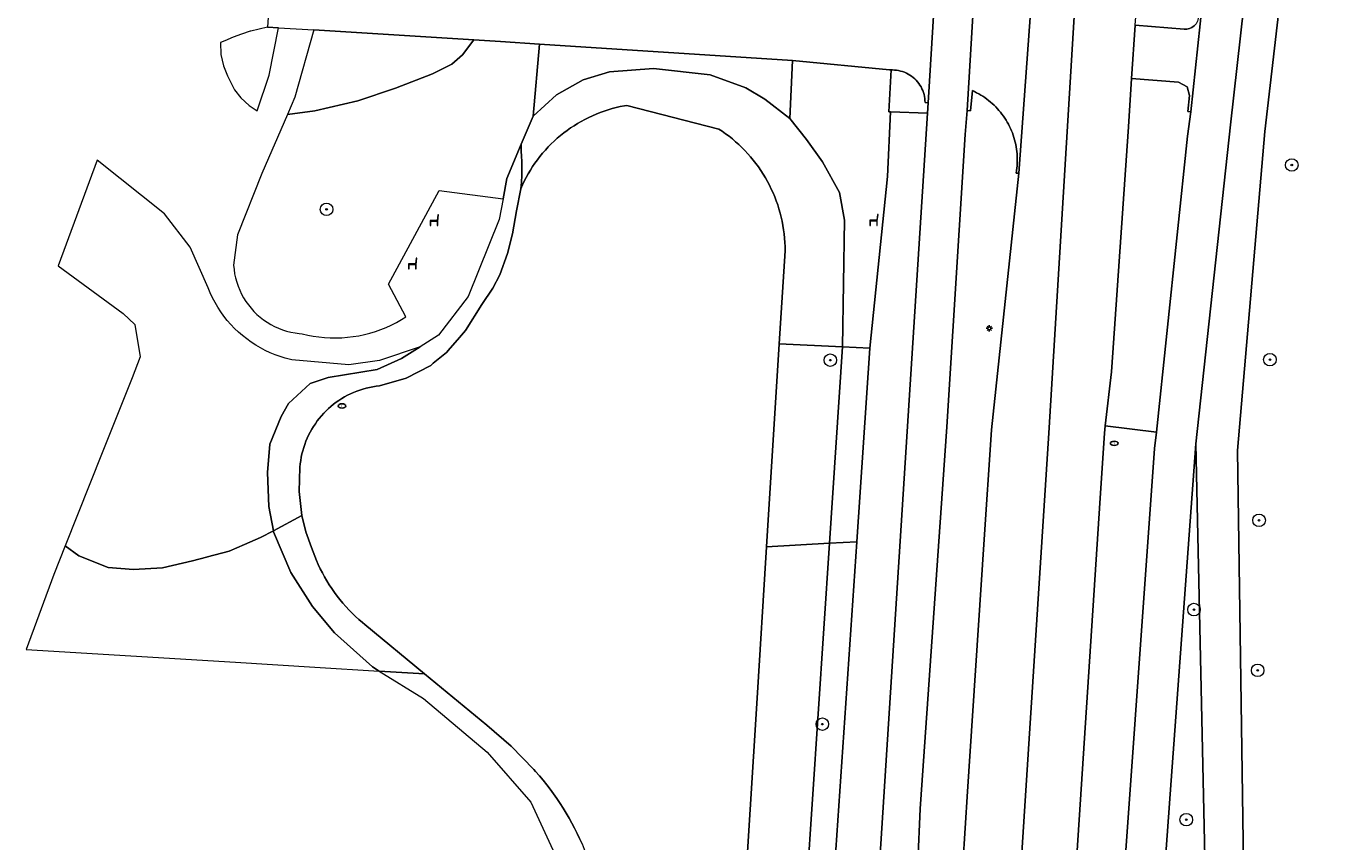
# Model space of a CAD drawing. Header units: metres. Extents: x 152610 to 160096, y 456114 to 462495.
# Tile 548 of 656: x 158019 to 158102, y 460852 to 460904. Entities that reach past the tile are written whole.
import ezdxf
from ezdxf.enums import TextEntityAlignment as Align

# ---------------------------------------------------------------- set-up
doc = ezdxf.new("R2010")
doc.units = ezdxf.units.M
doc.header["$LTSCALE"] = 0.5
doc.layers.get('0').update_dxf_attribs({"linetype": 'CONTINUOUS'})
for name, color, linetype, lineweight in [('B-PV-GK-BESCHOEIING-G', 251, 'GK-BESCHOEIING-SO', 18), ('B-PV-GR-BEPLANTING_CULTUUR_BOSPLANTSOEN-GV', 251, 'CONTINUOUS', 18), ('B-PV-GR-BOOM-S', 251, 'CONTINUOUS', 25), ('B-PV-GR-HAAG-GV', 251, 'CONTINUOUS', 13), ('B-PV-GW-TALUD_KRUIN-G', 251, 'CONTINUOUS', 18), ('B-PV-IE-MEUBILAIR-S', 251, 'CONTINUOUS', 25), ('B-PV-IE-MEUBILAIR_WEGMEUBILAIR-S', 251, 'CONTINUOUS', 25), ('B-PV-OG-TERREIN_BEGROEID-GV', 251, 'CONTINUOUS', 18), ('B-PV-OG-WATER_SLOOT-GV', 251, 'CONTINUOUS', 18), ('B-PV-VH-GESLOTENVERHARDING_ASFALT-GV', 251, 'CONTINUOUS', 18), ('B-PV-VH-HALFVERHARDING_GRIND-GV', 251, 'CONTINUOUS', 18), ('B-PV-VH-ONVERHARD_ZAND-GV', 251, 'CONTINUOUS', 18), ('B-PV-VH-OPENVERHARDING_BETONSTRAATSTEEN-GV', 251, 'CONTINUOUS', 18), ('B-PV-VH-OPENVERHARDING_TEGEL-GV', 251, 'CONTINUOUS', 18)]:
    doc.layers.add(name, color=color, linetype=linetype, lineweight=lineweight)
doc.styles.add('NLCS-ISO', font='NLCS-ISO.ttf')
doc.linetypes.add('GK-BESCHOEIING-SO', pattern='A,18,-3,[1,NLCS.SHX,S=0.6,R=0,X=0,Y=0],-3', length=24)

# ---------------------------------------------------------------- blocks, each defined once
blk = doc.blocks.new('SIE-MEUBILAIR_PAAL_LICHTMAST-SO')
for points in [[(-0.62, 0), (-1, 0)], [(-0.71, 0.71), (-0.44, 0.44)], [(0, 1), (0, 0.62)], [(0.44, 0.44), (0.71, 0.71)], [(1, 0), (0.62, 0)], [(-0.71, -0.71), (-0.44, -0.44)], [(0, -0.62), (0, -1)], [(0.44, -0.44), (0.71, -0.71)]]:
    blk.add_lwpolyline(points)
blk.add_circle((0, 0), 0.5)
blk = doc.blocks.new('SIE-MEUBILAIR_PUT_RIOOLPUT-SO')
blk.add_ellipse((0, 0), major_axis=(1.25, 0), ratio=0.54)
at = {"style": 'NLCS-ISO'}
blk.add_text('ri', height=0.75, dxfattribs=at).set_placement((-0.04, 0.07), align=Align.MIDDLE_CENTER)
blk = doc.blocks.new('SIE-WEG_ZITBANK-SO')
at = {"color": 0, "linetype": 'ByBlock', "lineweight": 18}
blk.add_lwpolyline([(-0.91, -1.63), (-0.91, -0.2), (1.09, -0.2), (1.09, -1.63), (1.29, -1.63), (1.29, -0.21), (1.54, 1.78), (1.33, 1.78), (1.11, 0), (-1.11, 0), (-1.11, -1.63)], close=True, dxfattribs=at)
blk = doc.blocks.new('SGR-BOOM_GBKN-SO')
at = {"linetype": 'ByBlock', "lineweight": 18}
h = blk.add_hatch(color=0, dxfattribs=at)
h.dxf.hatch_style = 1
edge = h.paths.add_edge_path()
edge.add_arc((0, 0), 0.25, 0, 360)
at = {"color": 0, "linetype": 'ByBlock', "lineweight": 18}
for radius in [2, 0.25]:
    blk.add_circle((0, 0), radius, dxfattribs=at)
at = {"color": 0, "linetype": 'ByBlock', "lineweight": 18, "style": 'NLCS-ISO'}
blk.add_attdef('SOORT', (2.5, 0), '', height=1.5, dxfattribs=at)

msp = doc.modelspace()

# ---------------------------------------------------------------- linework, layer by layer
at = {"layer": 'B-PV-GK-BESCHOEIING-G', "flags": 128}
msp.add_lwpolyline([(158057.964, 460815.749), (158058.054, 460815.732), (158058.234, 460815.707), (158058.273, 460815.703), (158058.454, 460815.688), (158058.636, 460815.681), (158058.817, 460815.681), (158058.999, 460815.69), (158059.18, 460815.707), (158059.36, 460815.731), (158059.539, 460815.764), (158059.716, 460815.804), (158059.891, 460815.853), (158060.065, 460815.909), (158060.235, 460815.972), (158060.402, 460816.043), (158060.566, 460816.121), (158060.727, 460816.206), (158060.883, 460816.298), (158061.036, 460816.397), (158061.184, 460816.503), (158061.327, 460816.615), (158061.465, 460816.733), (158061.598, 460816.858), (158061.725, 460816.988), (158061.846, 460817.123), (158061.961, 460817.264), (158062.07, 460817.409), (158062.173, 460817.559), (158062.268, 460817.714), (158062.357, 460817.872), (158062.439, 460818.035), (158062.513, 460818.201), (158062.58, 460818.37), (158062.64, 460818.541), (158062.692, 460818.715), (158062.736, 460818.892), (158062.773, 460819.07), (158062.802, 460819.249), (158062.823, 460819.43), (158062.835, 460819.611), (158062.84, 460819.793), (158062.84, 460819.83), (158065.426, 460861.067), (158066.052, 460871.065), (158066.864, 460884.003), (158067.235, 460889.926), (158067.231, 460890.198), (158067.22, 460890.469), (158067.2, 460890.74), (158067.173, 460891.011), (158067.137, 460891.28), (158067.094, 460891.548), (158067.043, 460891.815), (158066.984, 460892.08), (158066.917, 460892.344), (158066.842, 460892.605), (158066.76, 460892.864), (158066.67, 460893.12), (158066.573, 460893.374), (158066.468, 460893.625), (158066.356, 460893.872), (158066.236, 460894.116), (158066.11, 460894.357), (158065.976, 460894.594), (158065.836, 460894.826), (158065.689, 460895.055), (158065.535, 460895.279), (158065.374, 460895.498), (158065.207, 460895.712), (158065.034, 460895.922), (158064.855, 460896.126), (158064.67, 460896.325), (158064.479, 460896.519), (158064.283, 460896.707), (158064.081, 460896.888), (158063.874, 460897.064), (158063.662, 460897.234), (158063.445, 460897.397), (158063.223, 460897.554), (158063.008, 460897.697), (158057.15, 460899.207), (158056.997, 460899.18), (158056.735, 460899.128), (158056.475, 460899.068), (158056.216, 460899.001), (158055.96, 460898.925), (158055.706, 460898.842), (158055.455, 460898.752), (158055.206, 460898.654), (158054.96, 460898.548), (158054.718, 460898.435), (158054.479, 460898.315), (158054.244, 460898.188), (158054.013, 460898.054), (158053.786, 460897.913), (158053.563, 460897.766), (158053.345, 460897.612), (158053.132, 460897.451), (158052.923, 460897.284), (158052.72, 460897.111), (158052.521, 460896.931), (158052.328, 460896.746), (158052.141, 460896.556), (158051.96, 460896.359), (158051.785, 460896.158), (158051.615, 460895.951), (158051.452, 460895.739), (158051.296, 460895.523), (158051.146, 460895.302), (158051.002, 460895.076), (158050.866, 460894.847), (158050.736, 460894.613), (158050.613, 460894.375), (158050.498, 460894.134), (158050.39, 460893.89), (158050.113, 460892.488), (158049.865, 460891.01), (158049.547, 460889.769), (158049.057, 460888.394), (158048.612, 460887.554), (158047.902, 460886.512), (158046.869, 460884.862), (158046.352, 460884.255), (158045.896, 460883.724), (158045.669, 460883.456), (158044.812, 460882.766), (158044.67, 460882.62), (158043.086, 460881.815), (158041.38, 460881.32), (158041.169, 460881.295), (158040.959, 460881.261), (158040.751, 460881.22), (158040.544, 460881.171), (158040.339, 460881.114), (158040.137, 460881.05), (158039.937, 460880.978), (158039.74, 460880.898), (158039.546, 460880.812), (158039.355, 460880.718), (158039.168, 460880.616), (158038.986, 460880.508), (158038.807, 460880.393), (158038.633, 460880.272), (158038.463, 460880.144), (158038.298, 460880.009), (158038.139, 460879.869), (158037.985, 460879.722), (158037.837, 460879.57), (158037.694, 460879.413), (158037.557, 460879.25), (158037.427, 460879.082), (158037.303, 460878.91), (158037.186, 460878.733), (158037.075, 460878.551), (158036.971, 460878.366), (158036.875, 460878.176), (158036.785, 460877.984), (158036.703, 460877.788), (158036.628, 460877.589), (158036.561, 460877.387), (158036.502, 460877.183), (158036.45, 460876.977), (158036.406, 460876.769), (158036.37, 460876.56), (158036.342, 460876.349), (158036.321, 460876.138), (158036.32, 460876.12), (158036.274, 460874.585), (158036.451, 460873.059), (158036.704, 460872.019), (158037.06, 460871.01), (158037.156, 460870.734), (158037.26, 460870.46), (158037.372, 460870.19), (158037.49, 460869.922), (158037.616, 460869.658), (158037.749, 460869.397), (158037.889, 460869.14), (158038.036, 460868.887), (158038.19, 460868.639), (158038.351, 460868.394), (158038.519, 460868.154), (158038.692, 460867.919), (158038.873, 460867.688), (158039.059, 460867.463), (158039.252, 460867.242), (158039.45, 460867.027), (158039.655, 460866.818), (158039.865, 460866.614), (158040.08, 460866.416), (158040.301, 460866.224), (158040.45, 460866.1), (158044.263, 460862.951), (158048.22, 460859.69), (158049.785, 460858.338), (158051.22, 460856.85), (158051.335, 460856.724), (158051.578, 460856.449), (158051.814, 460856.169), (158052.045, 460855.883), (158052.269, 460855.593), (158052.487, 460855.298), (158052.698, 460854.998), (158052.903, 460854.693), (158053.101, 460854.385), (158053.293, 460854.071), (158053.477, 460853.754), (158053.654, 460853.433), (158053.825, 460853.108), (158053.988, 460852.78), (158054.144, 460852.448), (158054.293, 460852.112), (158054.435, 460851.774), (158054.569, 460851.432), (158054.695, 460851.088), (158054.815, 460850.741), (158055.614, 460848.536), (158055.895, 460847.386), (158056.096, 460845.926), (158056.258, 460844.148), (158056.288, 460842.145), (158056.26, 460838.415), (158055.473, 460826.623), (158054.975, 460818.856), (158055.001, 460818.322), (158055.148, 460817.717), (158055.243, 460817.563), (158055.345, 460817.412), (158055.454, 460817.267), (158055.569, 460817.126), (158055.69, 460816.99), (158055.817, 460816.86), (158055.95, 460816.736), (158056.088, 460816.618), (158056.231, 460816.506), (158056.379, 460816.4), (158056.531, 460816.301), (158056.688, 460816.208), (158056.848, 460816.123), (158057.012, 460816.044), (158057.179, 460815.973), (158057.35, 460815.91), (158057.522, 460815.854), (158057.698, 460815.806), (158057.875, 460815.765)], close=True, dxfattribs=at)
at = {"layer": 'B-PV-GR-BEPLANTING_CULTUUR_BOSPLANTSOEN-GV', "flags": 128}
for points in [[(158070.884, 460883.815), (158066.864, 460884.003), (158066.052, 460871.065), (158070.056, 460871.282)], [(158036.451, 460873.059), (158034.631, 460872.082), (158034.644, 460872.013), (158035.742, 460869.424), (158037.124, 460867.257), (158038.523, 460865.566), (158040.934, 460863.403), (158041.377, 460863.129), (158044.263, 460862.951), (158040.45, 460866.1), (158040.301, 460866.224), (158040.08, 460866.416), (158039.865, 460866.614), (158039.655, 460866.818), (158039.45, 460867.027), (158039.252, 460867.242), (158039.059, 460867.463), (158038.873, 460867.688), (158038.692, 460867.919), (158038.519, 460868.154), (158038.351, 460868.394), (158038.19, 460868.639), (158038.036, 460868.887), (158037.889, 460869.14), (158037.749, 460869.397), (158037.616, 460869.658), (158037.49, 460869.922), (158037.372, 460870.19), (158037.26, 460870.46), (158037.156, 460870.734), (158037.06, 460871.01), (158036.704, 460872.019)], [(158034.644, 460872.013), (158034.631, 460872.082), (158033.81, 460871.642), (158032.789, 460871.203), (158031.819, 460870.786), (158030.441, 460870.418), (158030.368, 460870.398), (158029.482, 460870.162), (158027.573, 460869.707), (158025.707, 460869.604), (158024.094, 460869.73), (158022.23, 460870.475), (158021.366, 460871.119), (158020.644, 460869.296), (158018.877, 460864.514), (158032.21, 460863.693), (158037.274, 460863.381), (158041.377, 460863.129), (158040.934, 460863.403), (158038.523, 460865.566), (158037.124, 460867.257), (158035.742, 460869.424)]]:
    msp.add_lwpolyline(points, close=True, dxfattribs=at)
msp.add_lwpolyline([(158054.293, 460852.112), (158054.144, 460852.448), (158053.988, 460852.78), (158053.825, 460853.108), (158053.654, 460853.433), (158053.477, 460853.754), (158053.293, 460854.071), (158053.101, 460854.385), (158052.903, 460854.693), (158052.698, 460854.998), (158052.487, 460855.298), (158052.269, 460855.593), (158052.045, 460855.883), (158051.814, 460856.169), (158051.578, 460856.449), (158051.335, 460856.724), (158051.22, 460856.85), (158049.785, 460858.338), (158048.22, 460859.69), (158044.263, 460862.951), (158041.377, 460863.129), (158044.203, 460861.377), (158048.258, 460857.963), (158051.036, 460854.772), (158052.441, 460851.727)], dxfattribs=at)
at = {"layer": 'B-PV-GR-HAAG-GV', "flags": 128}
for points in [[(158034.951, 460904.16), (158034.256, 460904.203), (158033.186, 460903.944), (158033.154, 460903.934), (158032.606, 460903.749), (158032.064, 460903.548), (158031.527, 460903.333), (158031.26, 460903.217), (158031.279, 460902.455), (158031.455, 460901.738), (158031.702, 460901.082), (158032.144, 460900.195), (158032.552, 460899.683), (158033.093, 460899.195), (158033.605, 460898.857), (158034.361, 460901.128)], [(158037.196, 460904.019), (158035.995, 460899.741), (158035.519, 460898.635), (158037.275, 460898.86), (158040.005, 460899.506), (158042.414, 460900.309), (158044.767, 460901.213), (158045.989, 460901.84), (158046.671, 460902.429), (158047.401, 460903.381)]]:
    msp.add_lwpolyline(points, close=True, dxfattribs=at)
at = {"layer": 'B-PV-GW-TALUD_KRUIN-G', "flags": 128}
for points in [[(158070.884, 460883.815), (158071.011, 460891.898), (158070.699, 460893.65), (158069.623, 460895.609), (158068.587, 460897.035), (158067.533, 460898.365), (158065.946, 460899.597), (158064.741, 460900.336), (158062.45, 460901.146), (158058.845, 460901.55), (158056.044, 460901.348), (158054.368, 460900.845), (158052.676, 460899.884), (158051.175, 460898.525), (158050.42, 460896.729)], [(158050.42, 460896.729), (158049.514, 460894.552), (158049.263, 460893.245), (158049.011, 460891.938), (158047.03, 460887.03), (158045.153, 460884.563), (158043.974, 460883.815), (158042.795, 460883.066), (158041.235, 460882.373), (158038.13, 460881.845), (158036.968, 460881.478), (158035.601, 460880.195), (158035.128, 460879.373), (158034.411, 460877.597), (158034.247, 460875.805), (158034.333, 460873.632), (158034.631, 460872.082)], [(158070.056, 460871.282), (158070.884, 460883.815)], [(158034.631, 460872.082), (158034.644, 460872.013), (158035.742, 460869.424), (158037.124, 460867.257), (158038.523, 460865.566), (158040.934, 460863.403), (158041.377, 460863.129)], [(158066.46, 460816.87), (158070.056, 460871.282)], [(158041.377, 460863.129), (158044.203, 460861.377), (158048.258, 460857.963), (158051.036, 460854.772), (158052.441, 460851.727)]]:
    msp.add_lwpolyline(points, dxfattribs=at)
at = {"layer": 'B-PV-OG-TERREIN_BEGROEID-GV', "flags": 128}
for points in [[(158101.446, 460929.091), (158097.794, 460897.552), (158096.06, 460877.189), (158097.016, 460811.278), (158097.08, 460806.84), (158100.031, 460806.643), (158100.576, 460806.607), (158142.6, 460803.8)], [(158089.546, 460904.32), (158092.65, 460904.066), (158092.826, 460904.068), (158092.998, 460904.107), (158093.158, 460904.18), (158093.3, 460904.286)], [(158078.559, 460850.777), (158078.859, 460855.452), (158079.898, 460871.211), (158080.39, 460878.52), (158082.129, 460894.88), (158081.958, 460894.893), (158081.983, 460895.048), (158082.001, 460895.2), (158082.015, 460895.352), (158082.025, 460895.504), (158082.029, 460895.656), (158082.029, 460895.809), (158082.024, 460895.961), (158082.014, 460896.113), (158081.999, 460896.265), (158081.98, 460896.416), (158081.956, 460896.567), (158081.927, 460896.717), (158081.893, 460896.865), (158081.855, 460897.013), (158081.812, 460897.159), (158081.765, 460897.304), (158081.713, 460897.448), (158081.657, 460897.589), (158081.596, 460897.729), (158081.531, 460897.867), (158081.461, 460898.003), (158081.387, 460898.136), (158081.309, 460898.267), (158081.227, 460898.396), (158081.141, 460898.522), (158081.052, 460898.645), (158080.958, 460898.765), (158080.86, 460898.883), (158080.759, 460898.997), (158080.655, 460899.108), (158080.547, 460899.216), (158080.435, 460899.32), (158080.321, 460899.42), (158080.203, 460899.517), (158080.082, 460899.611), (158079.959, 460899.7), (158079.833, 460899.785), (158079.704, 460899.867), (158079.572, 460899.944), (158079.439, 460900.018), (158079.303, 460900.086), (158079.164, 460900.151), (158079.052, 460898.854), (158078.824, 460898.874), (158078.7, 460897.36), (158077.53, 460878.71), (158075.848, 460854.352), (158075.687, 460850.942)], [(158066.46, 460816.87), (158070.056, 460871.282), (158066.052, 460871.065), (158065.426, 460861.067), (158062.84, 460819.83)], [(158069.769, 460841.438), (158071.798, 460871.377), (158070.056, 460871.282), (158066.46, 460816.87)]]:
    msp.add_lwpolyline(points, dxfattribs=at)
for points in [[(158051.175, 460898.525), (158051.585, 460903.114), (158049.092, 460903.275), (158047.401, 460903.381), (158046.671, 460902.429), (158045.989, 460901.84), (158044.767, 460901.213), (158042.414, 460900.309), (158040.005, 460899.506), (158037.275, 460898.86), (158035.519, 460898.635), (158033.9, 460894.871), (158032.353, 460890.956), (158032.094, 460889.01), (158032.12, 460888.738), (158032.161, 460888.468), (158032.218, 460888.2), (158032.291, 460887.936), (158032.379, 460887.677), (158032.599, 460887.177), (158032.731, 460886.938), (158032.876, 460886.706), (158033.035, 460886.484), (158033.206, 460886.271), (158033.39, 460886.068), (158033.585, 460885.877), (158033.791, 460885.697), (158034.007, 460885.53), (158034.233, 460885.376), (158034.467, 460885.235), (158034.709, 460885.108), (158034.958, 460884.995), (158035.214, 460884.898), (158035.474, 460884.815), (158035.739, 460884.747), (158036.008, 460884.695), (158036.279, 460884.659), (158036.459, 460884.644), (158036.814, 460884.56), (158037.171, 460884.492), (158037.531, 460884.44), (158037.893, 460884.404), (158038.257, 460884.383), (158038.621, 460884.379), (158038.985, 460884.39), (158039.348, 460884.418), (158039.709, 460884.461), (158040.069, 460884.52), (158040.426, 460884.595), (158040.779, 460884.685), (158041.127, 460884.791), (158041.471, 460884.913), (158041.81, 460885.049), (158042.142, 460885.199), (158042.467, 460885.365), (158042.785, 460885.544), (158043.07, 460885.721), (158041.956, 460887.813), (158045.19, 460893.775), (158049.263, 460893.245), (158049.514, 460894.552), (158050.42, 460896.729)], [(158067.713, 460902.079), (158051.585, 460903.114), (158051.175, 460898.525), (158052.676, 460899.884), (158054.368, 460900.845), (158056.044, 460901.348), (158058.845, 460901.55), (158062.45, 460901.146), (158064.741, 460900.336), (158065.946, 460899.597), (158067.533, 460898.365)], [(158070.884, 460883.815), (158072.636, 460883.734), (158073.75, 460894.663), (158073.942, 460898.795), (158073.842, 460898.799), (158073.995, 460901.465), (158073.884, 460901.476), (158067.713, 460902.079), (158067.533, 460898.365), (158068.587, 460897.035), (158069.623, 460895.609), (158070.699, 460893.65), (158071.011, 460891.898)], [(158062.45, 460901.146), (158058.845, 460901.55), (158056.044, 460901.348), (158054.368, 460900.845), (158052.676, 460899.884), (158051.175, 460898.525), (158050.42, 460896.729), (158050.42, 460896.235), (158050.436, 460896.022), (158050.457, 460895.596), (158050.462, 460895.169), (158050.453, 460894.742), (158050.429, 460894.315), (158050.39, 460893.89), (158050.498, 460894.134), (158050.613, 460894.375), (158050.736, 460894.613), (158050.866, 460894.847), (158051.002, 460895.076), (158051.146, 460895.302), (158051.296, 460895.523), (158051.452, 460895.739), (158051.615, 460895.951), (158051.785, 460896.158), (158051.96, 460896.359), (158052.141, 460896.556), (158052.328, 460896.746), (158052.521, 460896.931), (158052.72, 460897.111), (158052.923, 460897.284), (158053.132, 460897.451), (158053.345, 460897.612), (158053.563, 460897.766), (158053.786, 460897.913), (158054.013, 460898.054), (158054.244, 460898.188), (158054.479, 460898.315), (158054.718, 460898.435), (158054.96, 460898.548), (158055.206, 460898.654), (158055.455, 460898.752), (158055.706, 460898.842), (158055.96, 460898.925), (158056.216, 460899.001), (158056.475, 460899.068), (158056.735, 460899.128), (158056.997, 460899.18), (158057.15, 460899.207), (158063.008, 460897.697), (158063.223, 460897.554), (158063.445, 460897.397), (158063.662, 460897.234), (158063.874, 460897.064), (158064.081, 460896.888), (158064.283, 460896.707), (158064.479, 460896.519), (158064.67, 460896.325), (158064.855, 460896.126), (158065.034, 460895.922), (158065.207, 460895.712), (158065.374, 460895.498), (158065.535, 460895.279), (158065.689, 460895.055), (158065.836, 460894.826), (158065.976, 460894.594), (158066.11, 460894.357), (158066.236, 460894.116), (158066.356, 460893.872), (158066.468, 460893.625), (158066.573, 460893.374), (158066.67, 460893.12), (158066.76, 460892.864), (158066.842, 460892.605), (158066.917, 460892.344), (158066.984, 460892.08), (158067.043, 460891.815), (158067.094, 460891.548), (158067.137, 460891.28), (158067.173, 460891.011), (158067.2, 460890.74), (158067.22, 460890.469), (158067.231, 460890.198), (158067.235, 460889.926), (158066.864, 460884.003), (158070.884, 460883.815), (158071.011, 460891.898), (158070.699, 460893.65), (158069.623, 460895.609), (158068.587, 460897.035), (158067.533, 460898.365), (158065.946, 460899.597), (158064.741, 460900.336)], [(158087.629, 460878.778), (158090.89, 460878.362), (158092.874, 460897.253), (158093.095, 460898.793), (158092.893, 460898.814), (158092.994, 460899.834), (158092.843, 460900.398), (158092.293, 460900.695), (158089.309, 460900.925), (158089.119, 460897.838), (158088.039, 460882.217)], [(158050.39, 460893.89), (158050.429, 460894.315), (158050.453, 460894.742), (158050.462, 460895.169), (158050.457, 460895.596), (158050.436, 460896.022), (158050.42, 460896.235), (158050.42, 460896.729), (158049.514, 460894.552), (158049.263, 460893.245), (158049.011, 460891.938), (158047.03, 460887.03), (158045.153, 460884.563), (158043.974, 460883.815), (158042.795, 460883.066), (158041.235, 460882.373), (158038.13, 460881.845), (158036.968, 460881.478), (158035.601, 460880.195), (158035.128, 460879.373), (158034.411, 460877.597), (158034.247, 460875.805), (158034.333, 460873.632), (158034.631, 460872.082), (158036.451, 460873.059), (158036.274, 460874.585), (158036.32, 460876.12), (158036.321, 460876.138), (158036.342, 460876.349), (158036.37, 460876.56), (158036.406, 460876.769), (158036.45, 460876.977), (158036.502, 460877.183), (158036.561, 460877.387), (158036.628, 460877.589), (158036.703, 460877.788), (158036.785, 460877.984), (158036.875, 460878.176), (158036.971, 460878.366), (158037.075, 460878.551), (158037.186, 460878.733), (158037.303, 460878.91), (158037.427, 460879.082), (158037.557, 460879.25), (158037.694, 460879.413), (158037.837, 460879.57), (158037.985, 460879.722), (158038.139, 460879.869), (158038.298, 460880.009), (158038.463, 460880.144), (158038.633, 460880.272), (158038.807, 460880.393), (158038.986, 460880.508), (158039.168, 460880.616), (158039.355, 460880.718), (158039.546, 460880.812), (158039.74, 460880.898), (158039.937, 460880.978), (158040.137, 460881.05), (158040.339, 460881.114), (158040.544, 460881.171), (158040.751, 460881.22), (158040.959, 460881.261), (158041.169, 460881.295), (158041.38, 460881.32), (158043.086, 460881.815), (158044.67, 460882.62), (158044.812, 460882.766), (158045.669, 460883.456), (158045.896, 460883.724), (158046.352, 460884.255), (158046.869, 460884.862), (158047.902, 460886.512), (158048.612, 460887.554), (158049.057, 460888.394), (158049.547, 460889.769), (158049.865, 460891.01), (158050.113, 460892.488)], [(158027.696, 460892.29), (158023.411, 460895.722), (158020.923, 460888.982), (158025.054, 460885.93), (158025.8, 460885.228), (158026.133, 460883.171), (158025.624, 460881.834), (158023.719, 460877.06), (158021.366, 460871.119), (158022.23, 460870.475), (158024.094, 460869.73), (158025.707, 460869.604), (158027.573, 460869.707), (158029.482, 460870.162), (158030.368, 460870.398), (158030.441, 460870.418), (158031.819, 460870.786), (158032.789, 460871.203), (158033.81, 460871.642), (158034.631, 460872.082), (158034.333, 460873.632), (158034.247, 460875.805), (158034.411, 460877.597), (158035.128, 460879.373), (158035.601, 460880.195), (158036.968, 460881.478), (158038.13, 460881.845), (158041.235, 460882.373), (158042.795, 460883.066), (158043.974, 460883.815), (158041.385, 460882.93), (158039.442, 460882.655), (158035.799, 460882.983), (158035.722, 460883), (158035.388, 460883.087), (158035.059, 460883.189), (158034.734, 460883.306), (158034.416, 460883.438), (158034.104, 460883.584), (158033.799, 460883.745), (158033.501, 460883.92), (158033.213, 460884.108), (158032.933, 460884.31), (158032.663, 460884.524), (158032.403, 460884.751), (158032.154, 460884.989), (158031.917, 460885.239), (158031.691, 460885.499), (158031.478, 460885.77), (158031.277, 460886.05), (158031.09, 460886.339), (158030.916, 460886.637), (158030.756, 460886.942), (158030.611, 460887.255), (158030.48, 460887.574), (158029.325, 460890.162)], [(158072.636, 460883.734), (158070.884, 460883.815), (158070.056, 460871.282), (158071.798, 460871.377)], [(158090.89, 460878.362), (158087.629, 460878.778), (158087.584, 460878.297), (158087.366, 460875.112), (158087.303, 460874.154), (158084.17, 460825.96), (158087.1, 460825.78), (158090.78, 460877.326)], [(158089.383, 460822.307), (158094.567, 460822.255), (158094.59, 460822.72), (158093.889, 460855.198), (158093.405, 460877.62), (158091.778, 460855.284), (158089.45, 460823.34)]]:
    msp.add_lwpolyline(points, close=True, dxfattribs=at)
at = {"layer": 'B-PV-OG-WATER_SLOOT-GV', "flags": 128}
msp.add_lwpolyline([(158062.84, 460819.83), (158065.426, 460861.067), (158066.052, 460871.065), (158066.864, 460884.003), (158067.235, 460889.926), (158067.231, 460890.198), (158067.22, 460890.469), (158067.2, 460890.74), (158067.173, 460891.011), (158067.137, 460891.28), (158067.094, 460891.548), (158067.043, 460891.815), (158066.984, 460892.08), (158066.917, 460892.344), (158066.842, 460892.605), (158066.76, 460892.864), (158066.67, 460893.12), (158066.573, 460893.374), (158066.468, 460893.625), (158066.356, 460893.872), (158066.236, 460894.116), (158066.11, 460894.357), (158065.976, 460894.594), (158065.836, 460894.826), (158065.689, 460895.055), (158065.535, 460895.279), (158065.374, 460895.498), (158065.207, 460895.712), (158065.034, 460895.922), (158064.855, 460896.126), (158064.67, 460896.325), (158064.479, 460896.519), (158064.283, 460896.707), (158064.081, 460896.888), (158063.874, 460897.064), (158063.662, 460897.234), (158063.445, 460897.397), (158063.223, 460897.554), (158063.008, 460897.697), (158057.15, 460899.207), (158056.997, 460899.18), (158056.735, 460899.128), (158056.475, 460899.068), (158056.216, 460899.001), (158055.96, 460898.925), (158055.706, 460898.842), (158055.455, 460898.752), (158055.206, 460898.654), (158054.96, 460898.548), (158054.718, 460898.435), (158054.479, 460898.315), (158054.244, 460898.188), (158054.013, 460898.054), (158053.786, 460897.913), (158053.563, 460897.766), (158053.345, 460897.612), (158053.132, 460897.451), (158052.923, 460897.284), (158052.72, 460897.111), (158052.521, 460896.931), (158052.328, 460896.746), (158052.141, 460896.556), (158051.96, 460896.359), (158051.785, 460896.158), (158051.615, 460895.951), (158051.452, 460895.739), (158051.296, 460895.523), (158051.146, 460895.302), (158051.002, 460895.076), (158050.866, 460894.847), (158050.736, 460894.613), (158050.613, 460894.375), (158050.498, 460894.134), (158050.39, 460893.89), (158050.113, 460892.488), (158049.865, 460891.01), (158049.547, 460889.769), (158049.057, 460888.394), (158048.612, 460887.554), (158047.902, 460886.512), (158046.869, 460884.862), (158046.352, 460884.255), (158045.896, 460883.724), (158045.669, 460883.456), (158044.812, 460882.766), (158044.67, 460882.62), (158043.086, 460881.815), (158041.38, 460881.32), (158041.169, 460881.295), (158040.959, 460881.261), (158040.751, 460881.22), (158040.544, 460881.171), (158040.339, 460881.114), (158040.137, 460881.05), (158039.937, 460880.978), (158039.74, 460880.898), (158039.546, 460880.812), (158039.355, 460880.718), (158039.168, 460880.616), (158038.986, 460880.508), (158038.807, 460880.393), (158038.633, 460880.272), (158038.463, 460880.144), (158038.298, 460880.009), (158038.139, 460879.869), (158037.985, 460879.722), (158037.837, 460879.57), (158037.694, 460879.413), (158037.557, 460879.25), (158037.427, 460879.082), (158037.303, 460878.91), (158037.186, 460878.733), (158037.075, 460878.551), (158036.971, 460878.366), (158036.875, 460878.176), (158036.785, 460877.984), (158036.703, 460877.788), (158036.628, 460877.589), (158036.561, 460877.387), (158036.502, 460877.183), (158036.45, 460876.977), (158036.406, 460876.769), (158036.37, 460876.56), (158036.342, 460876.349), (158036.321, 460876.138), (158036.32, 460876.12), (158036.274, 460874.585), (158036.451, 460873.059), (158036.704, 460872.019), (158037.06, 460871.01), (158037.156, 460870.734), (158037.26, 460870.46), (158037.372, 460870.19), (158037.49, 460869.922), (158037.616, 460869.658), (158037.749, 460869.397), (158037.889, 460869.14), (158038.036, 460868.887), (158038.19, 460868.639), (158038.351, 460868.394), (158038.519, 460868.154), (158038.692, 460867.919), (158038.873, 460867.688), (158039.059, 460867.463), (158039.252, 460867.242), (158039.45, 460867.027), (158039.655, 460866.818), (158039.865, 460866.614), (158040.08, 460866.416), (158040.301, 460866.224), (158040.45, 460866.1), (158044.263, 460862.951), (158048.22, 460859.69), (158049.785, 460858.338), (158051.22, 460856.85), (158051.335, 460856.724), (158051.578, 460856.449), (158051.814, 460856.169), (158052.045, 460855.883), (158052.269, 460855.593), (158052.487, 460855.298), (158052.698, 460854.998), (158052.903, 460854.693), (158053.101, 460854.385), (158053.293, 460854.071), (158053.477, 460853.754), (158053.654, 460853.433), (158053.825, 460853.108), (158053.988, 460852.78), (158054.144, 460852.448), (158054.293, 460852.112)], dxfattribs=at)
at = {"layer": 'B-PV-VH-GESLOTENVERHARDING_ASFALT-GV', "flags": 128}
for points in [[(158076.67, 460821.18), (158076.5, 460818.11), (158076.448, 460815.036), (158079.96, 460814.893), (158084.039, 460878.315), (158087.26, 460931.465), (158087.545, 460935.408), (158085.44, 460935.56), (158084.827, 460935.606), (158083.28, 460910.773), (158083.266, 460910.556), (158083.249, 460910.366), (158083.138, 460908.93), (158082.129, 460894.88), (158080.39, 460878.52), (158079.898, 460871.211), (158078.859, 460855.452), (158078.559, 460850.777), (158078.456, 460849.167), (158077.515, 460835.869), (158077.244, 460831.023), (158077.17, 460829.711), (158077.03, 460826.71), (158076.81, 460822.37)], [(158070.497, 460808.709), (158071.919, 460829.819), (158076.297, 460898.705), (158073.942, 460898.795), (158073.75, 460894.663), (158072.636, 460883.734), (158071.798, 460871.377), (158069.769, 460841.438), (158069.468, 460836.994), (158067.689, 460810.75), (158067.56, 460808.84), (158069.021, 460808.607)]]:
    msp.add_lwpolyline(points, close=True, dxfattribs=at)
for points in [[(158089.945, 460934.212), (158089.984, 460935.232), (158087.545, 460935.408), (158087.26, 460931.465), (158084.039, 460878.315), (158079.96, 460814.893), (158083.45, 460814.75), (158083.62, 460817.34), (158083.79, 460820.41), (158083.9, 460821.8), (158084.17, 460825.96)], [(158084.17, 460825.96), (158087.303, 460874.154), (158087.366, 460875.112), (158087.584, 460878.297), (158087.629, 460878.778), (158088.039, 460882.217), (158089.119, 460897.838), (158089.309, 460900.925), (158089.546, 460904.32), (158091.207, 460925.21)], [(158089.45, 460823.34), (158091.778, 460855.284), (158093.405, 460877.62), (158095.615, 460897.969), (158097.502, 460914.823)], [(158076.736, 460905.608), (158076.34, 460899.38), (158076.297, 460898.705), (158071.919, 460829.819), (158070.497, 460808.709), (158071.945, 460809.115), (158073.283, 460809.801), (158073.56, 460818.21), (158073.72, 460821.34), (158073.82, 460822.39), (158074.03, 460826.85), (158074.34, 460829.955), (158074.421, 460831.189), (158075.616, 460849.426), (158075.687, 460850.942), (158075.848, 460854.352), (158077.53, 460878.71), (158078.7, 460897.36), (158078.824, 460898.874), (158079.276, 460906.367)], [(158093.831, 460905.813), (158093.095, 460898.793), (158092.874, 460897.253), (158090.89, 460878.362), (158090.78, 460877.326), (158087.1, 460825.78)]]:
    msp.add_lwpolyline(points, dxfattribs=at)
at = {"layer": 'B-PV-VH-HALFVERHARDING_GRIND-GV', "flags": 128}
msp.add_lwpolyline([(158093.405, 460877.62), (158093.889, 460855.198), (158094.59, 460822.72), (158094.567, 460822.255), (158094.5, 460820.92), (158094.504, 460820.489), (158094.589, 460811.44), (158097.016, 460811.278), (158096.06, 460877.189), (158097.794, 460897.552), (158101.446, 460929.091), (158101.499, 460929.836), (158101.552, 460930.582), (158101.581, 460931.328), (158101.61, 460932.075), (158101.616, 460932.889), (158101.621, 460933.702), (158099.335, 460933.845), (158099.314, 460933.277), (158097.949, 460919.011), (158097.502, 460914.823), (158095.615, 460897.969)], close=True, dxfattribs=at)
at = {"layer": 'B-PV-VH-ONVERHARD_ZAND-GV', "flags": 128}
for points in [[(158034.951, 460904.16), (158034.256, 460904.203), (158033.186, 460903.944), (158033.154, 460903.934), (158032.606, 460903.749), (158032.064, 460903.548), (158031.527, 460903.333), (158031.26, 460903.217), (158031.279, 460902.455), (158031.455, 460901.738), (158031.702, 460901.082), (158032.144, 460900.195), (158032.552, 460899.683), (158033.093, 460899.195), (158033.605, 460898.857), (158034.361, 460901.128)], [(158037.196, 460904.019), (158035.995, 460899.741), (158035.519, 460898.635), (158037.275, 460898.86), (158040.005, 460899.506), (158042.414, 460900.309), (158044.767, 460901.213), (158045.989, 460901.84), (158046.671, 460902.429), (158047.401, 460903.381)]]:
    msp.add_lwpolyline(points, close=True, dxfattribs=at)
at = {"layer": 'B-PV-VH-OPENVERHARDING_BETONSTRAATSTEEN-GV', "flags": 128}
for points in [[(158079.276, 460906.367), (158078.824, 460898.874), (158079.052, 460898.854), (158079.164, 460900.151), (158079.303, 460900.086), (158079.439, 460900.018), (158079.572, 460899.944), (158079.704, 460899.867), (158079.833, 460899.785), (158079.959, 460899.7), (158080.082, 460899.611), (158080.203, 460899.517), (158080.321, 460899.42), (158080.435, 460899.32), (158080.547, 460899.216), (158080.655, 460899.108), (158080.759, 460898.997), (158080.86, 460898.883), (158080.958, 460898.765), (158081.052, 460898.645), (158081.141, 460898.522), (158081.227, 460898.396), (158081.309, 460898.267), (158081.387, 460898.136), (158081.461, 460898.003), (158081.531, 460897.867), (158081.596, 460897.729), (158081.657, 460897.589), (158081.713, 460897.448), (158081.765, 460897.304), (158081.812, 460897.159), (158081.855, 460897.013), (158081.893, 460896.865), (158081.927, 460896.717), (158081.956, 460896.567), (158081.98, 460896.416), (158081.999, 460896.265), (158082.014, 460896.113), (158082.024, 460895.961), (158082.029, 460895.809), (158082.029, 460895.656), (158082.025, 460895.504), (158082.015, 460895.352), (158082.001, 460895.2), (158081.983, 460895.048), (158081.958, 460894.893), (158082.129, 460894.88), (158083.138, 460908.93)], [(158034.542, 460908.703), (158034.256, 460904.203), (158034.951, 460904.16), (158037.196, 460904.019), (158047.401, 460903.381), (158049.092, 460903.275), (158051.585, 460903.114), (158067.713, 460902.079), (158073.884, 460901.476), (158073.995, 460901.465), (158074.073, 460901.466), (158074.204, 460901.462), (158074.334, 460901.449), (158074.463, 460901.428), (158074.59, 460901.4), (158074.715, 460901.363), (158074.838, 460901.319), (158074.958, 460901.267), (158075.074, 460901.207), (158075.186, 460901.141), (158075.294, 460901.067), (158075.397, 460900.987), (158075.495, 460900.9), (158075.587, 460900.808), (158075.674, 460900.71), (158075.754, 460900.607), (158075.827, 460900.498), (158075.893, 460900.386), (158075.952, 460900.269), (158076.004, 460900.15), (158076.048, 460900.027), (158076.084, 460899.901), (158076.113, 460899.774), (158076.133, 460899.645), (158076.145, 460899.515), (158076.149, 460899.384), (158076.34, 460899.38), (158076.736, 460905.608)]]:
    msp.add_lwpolyline(points, dxfattribs=at)
msp.add_lwpolyline([(158093.095, 460898.793), (158093.831, 460905.813), (158093.641, 460905.827), (158093.563, 460904.787), (158093.555, 460904.74), (158093.502, 460904.572), (158093.416, 460904.418), (158093.3, 460904.286), (158093.158, 460904.18), (158092.998, 460904.107), (158092.826, 460904.068), (158092.65, 460904.066), (158089.546, 460904.32), (158089.309, 460900.925), (158092.293, 460900.695), (158092.843, 460900.398), (158092.994, 460899.834), (158092.893, 460898.814)], close=True, dxfattribs=at)
at = {"layer": 'B-PV-VH-OPENVERHARDING_TEGEL-GV', "flags": 128}
msp.add_lwpolyline([(158073.995, 460901.465), (158073.842, 460898.799), (158073.942, 460898.795), (158076.297, 460898.705), (158076.34, 460899.38), (158076.149, 460899.384), (158076.145, 460899.515), (158076.133, 460899.645), (158076.113, 460899.774), (158076.084, 460899.901), (158076.048, 460900.027), (158076.004, 460900.15), (158075.952, 460900.269), (158075.893, 460900.386), (158075.827, 460900.498), (158075.754, 460900.607), (158075.674, 460900.71), (158075.587, 460900.808), (158075.495, 460900.9), (158075.397, 460900.987), (158075.294, 460901.067), (158075.186, 460901.141), (158075.074, 460901.207), (158074.958, 460901.267), (158074.838, 460901.319), (158074.715, 460901.363), (158074.59, 460901.4), (158074.463, 460901.428), (158074.334, 460901.449), (158074.204, 460901.462), (158074.073, 460901.466)], close=True, dxfattribs=at)

# ---------------------------------------------------------------- block references
at = {"layer": 'B-PV-GR-BOOM-S', "xscale": 0.2, "yscale": 0.2, "zscale": 0.2}
for p in [(158099.517, 460895.404), (158038.017, 460892.575), (158070.114, 460882.962), (158098.122, 460882.995), (158097.434, 460872.748), (158093.284, 460867.055), (158097.344, 460863.179), (158069.607, 460859.745), (158092.793, 460853.654)]:
    msp.add_blockref('SGR-BOOM_GBKN-SO', p, dxfattribs=at)
at = {"layer": 'B-PV-IE-MEUBILAIR-S', "xscale": 0.2, "yscale": 0.2, "zscale": 0.2}
for name, p in [('SIE-MEUBILAIR_PAAL_LICHTMAST-SO', (158080.245, 460884.992)), ('SIE-MEUBILAIR_PUT_RIOOLPUT-SO', (158039.002, 460880.042)), ('SIE-MEUBILAIR_PUT_RIOOLPUT-SO', (158088.207, 460877.656))]:
    msp.add_blockref(name, p, dxfattribs=at)
at = {"layer": 'B-PV-IE-MEUBILAIR_WEGMEUBILAIR-S', "xscale": 0.2, "yscale": 0.2, "zscale": 0.2}
for p in [(158044.839, 460891.867), (158072.85, 460891.884), (158043.468, 460889.101)]:
    msp.add_blockref('SIE-WEG_ZITBANK-SO', p, dxfattribs=at)

doc.saveas('drawing.dxf')
